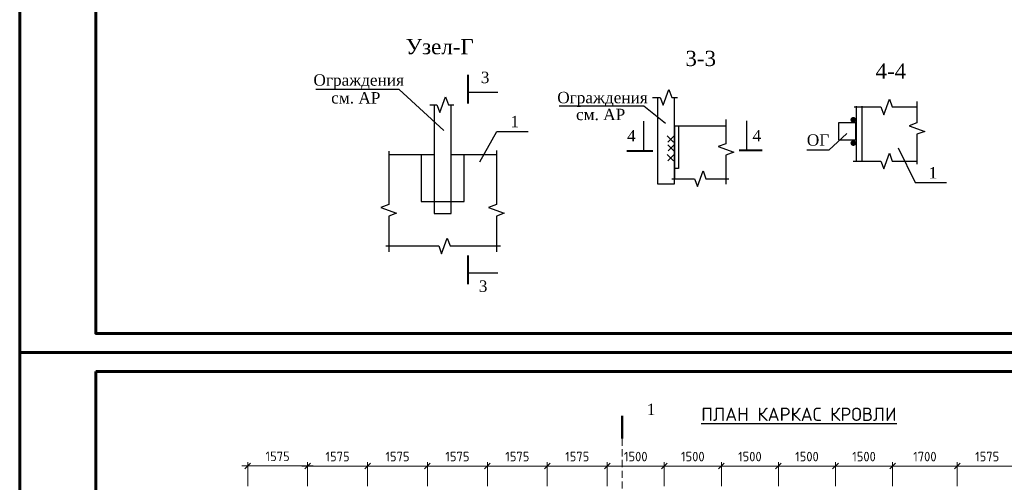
# Model space of a CAD drawing. Header units: millimetres. Extents: x 2063114 to 14983986, y -126020516 to 213791.
# Tile 315 of 656: x 2320392 to 2346272, y -1120410 to -1108259. Entities that reach past the tile are written whole.
import ezdxf
from ezdxf.enums import TextEntityAlignment as Align

# ---------------------------------------------------------------- set-up
doc = ezdxf.new("R2010")
doc.units = ezdxf.units.MM
doc.linetypes.add('( HIDDEN )', pattern=[0.375, 0.25, -0.125])
doc.linetypes.add('JIS_02_4.0', pattern=[5.5, 4, -1.5])
doc.layers.get('Defpoints').update_dxf_attribs({"color": 6, "lineweight": 35})
doc.layers.add('_print', color=6, linetype='Continuous', lineweight=60, plot=False)
for name, color, linetype in [('line', 7, 'Continuous'), ('VSP-LIN', 2, 'Continuous'), ('VSP_LIN', 2, 'Continuous'), ('ОСН', 250, 'Continuous')]:
    doc.layers.add(name, color=color, linetype=linetype)
for name, color, linetype, lineweight in [('TEXT', 7, 'Continuous', 30), ('лестницы', 7, 'Continuous', 9), ('РАЗМЕР АР', 150, 'Continuous', 20)]:
    doc.layers.add(name, color=color, linetype=linetype, lineweight=lineweight)
doc.styles.add('GOST-2.304_Type-B', font='GOST_Common.ttf')
doc.styles.get("Standard").update_dxf_attribs({"font": 'arial.ttf'})
doc.styles.add('Times New Roman', font='times.ttf')
doc.dimstyles.new('100', dxfattribs={"dimtxt": 300, "dimasz": 250, "dimexe": 150, "dimexo": 150, "dimgap": 150, "dimtad": 1, "dimdec": 0, "dimzin": 9, "dimtxsty": 'Standard', "dimblk": 'OBLIQUE', "dimcen": 250, "dimdle": 150, "dimadec": 0, "dimazin": 0, "dimtfac": 1, "dimtdec": 0, "dimtmove": 0, "dimatfit": 3, "dimldrblk": 'NONE', "dimfxl": 1, "dimarcsym": 0})
doc.dimstyles.new('SHOH 100', dxfattribs={"dimtxt": 250, "dimasz": 150, "dimexe": 100, "dimexo": 50, "dimgap": 125, "dimtad": 1, "dimdec": 0, "dimtxsty": 'GOST-2.304_Type-B', "dimblk": 'OBLIQUE', "dimcen": 200, "dimdle": 150, "dimclrd": 256, "dimclrt": 256, "dimadec": 0, "dimazin": 0, "dimtfac": 1, "dimtdec": 0, "dimtmove": 0, "dimatfit": 3, "dimldrblk": 'OBLIQUE', "dimfxl": 800, "dimfxlon": 1, "dimlwd": 9, "dimlwe": 9, "dimarcsym": 0})

# ---------------------------------------------------------------- blocks, each defined once
blk = doc.blocks.new('_None')
blk = doc.blocks.new('_Oblique')
at = {"color": 0, "linetype": 'ByBlock', "lineweight": -2}
blk.add_line((-0.5, -0.5), (0.5, 0.5), dxfattribs=at)
blk = doc.blocks.new('*U1590')
at = {"color": 0, "ltscale": 25}
blk.add_lwpolyline([(-59400, 42000), (0, 42000), (0, 0), (-59400, 0)], close=True, dxfattribs=at)
at = {"color": 0, "lineweight": 60, "ltscale": 25}
blk.add_lwpolyline([(-57400, 41500), (-500, 41500), (-500, 500), (-57400, 500)], close=True, dxfattribs=at)
blk = doc.blocks.new('*D3002')
at = {"layer": 'Defpoints', "color": 0, "lineweight": 30, "transparency": 16777216}
for p in [(2331110, -1119984), (2329535, -1120560), (2331110, -1120560)]:
    blk.add_point(p, dxfattribs=at)
at = {"layer": 'РАЗМЕР АР', "lineweight": 9, "transparency": 16777216}
blk.add_line((2329385, -1119984), (2331260, -1119984), dxfattribs=at)
at = {"layer": 'РАЗМЕР АР', "color": 0, "lineweight": 9, "transparency": 16777216}
for p, q in [((2329535, -1120510), (2329535, -1119884)), ((2331110, -1120510), (2331110, -1119884))]:
    blk.add_line(p, q, dxfattribs=at)
at = {"layer": 'РАЗМЕР АР', "lineweight": 9, "transparency": 16777216, "xscale": 150, "yscale": 150, "zscale": 150, "rotation": 180}
blk.add_blockref('_Oblique', (2329535, -1119984), dxfattribs=at)
at = {"layer": 'РАЗМЕР АР', "lineweight": 9, "transparency": 16777216, "xscale": 150, "yscale": 150, "zscale": 150}
blk.add_blockref('_Oblique', (2331110, -1119984), dxfattribs=at)
at = {"layer": 'РАЗМЕР АР', "transparency": 16777216, "insert": (2330322, -1119734), "char_height": 250, "attachment_point": 5, "style": 'GOST-2.304_Type-B'}
blk.add_mtext('1575', dxfattribs=at)
blk = doc.blocks.new('*D2966')
at = {"layer": 'Defpoints', "color": 0, "lineweight": 30, "transparency": 16777216}
for p in [(2332685, -1119984), (2331110, -1120560), (2332685, -1120560)]:
    blk.add_point(p, dxfattribs=at)
at = {"layer": 'РАЗМЕР АР', "lineweight": 9, "transparency": 16777216}
blk.add_line((2330960, -1119984), (2332835, -1119984), dxfattribs=at)
at = {"layer": 'РАЗМЕР АР', "color": 0, "lineweight": 9, "transparency": 16777216}
for p, q in [((2331110, -1120510), (2331110, -1119884)), ((2332685, -1120510), (2332685, -1119884))]:
    blk.add_line(p, q, dxfattribs=at)
at = {"layer": 'РАЗМЕР АР', "lineweight": 9, "transparency": 16777216, "xscale": 150, "yscale": 150, "zscale": 150, "rotation": 180}
blk.add_blockref('_Oblique', (2331110, -1119984), dxfattribs=at)
at = {"layer": 'РАЗМЕР АР', "lineweight": 9, "transparency": 16777216, "xscale": 150, "yscale": 150, "zscale": 150}
blk.add_blockref('_Oblique', (2332685, -1119984), dxfattribs=at)
at = {"layer": 'РАЗМЕР АР', "transparency": 16777216, "insert": (2331897, -1119734), "char_height": 250, "attachment_point": 5, "style": 'GOST-2.304_Type-B'}
blk.add_mtext('1575', dxfattribs=at)
blk = doc.blocks.new('*D3003')
at = {"layer": 'Defpoints', "color": 0, "lineweight": 30, "transparency": 16777216}
for p in [(2327960, -1119978), (2326385, -1120560), (2327960, -1120560)]:
    blk.add_point(p, dxfattribs=at)
at = {"layer": 'РАЗМЕР АР', "lineweight": 9, "transparency": 16777216}
blk.add_line((2326235, -1119978), (2328110, -1119978), dxfattribs=at)
at = {"layer": 'РАЗМЕР АР', "color": 0, "lineweight": 9, "transparency": 16777216}
for p, q in [((2326385, -1120510), (2326385, -1119878)), ((2327960, -1120510), (2327960, -1119878))]:
    blk.add_line(p, q, dxfattribs=at)
at = {"layer": 'РАЗМЕР АР', "lineweight": 9, "transparency": 16777216, "xscale": 150, "yscale": 150, "zscale": 150, "rotation": 180}
blk.add_blockref('_Oblique', (2326385, -1119978), dxfattribs=at)
at = {"layer": 'РАЗМЕР АР', "lineweight": 9, "transparency": 16777216, "xscale": 150, "yscale": 150, "zscale": 150}
blk.add_blockref('_Oblique', (2327960, -1119978), dxfattribs=at)
at = {"layer": 'РАЗМЕР АР', "transparency": 16777216, "insert": (2327172, -1119728), "char_height": 250, "attachment_point": 5, "style": 'GOST-2.304_Type-B'}
blk.add_mtext('1575', dxfattribs=at)
blk = doc.blocks.new('*D2967')
at = {"layer": 'Defpoints', "color": 0, "lineweight": 30, "transparency": 16777216}
for p in [(2327960, -1119978), (2327960, -1119984), (2329535, -1119984)]:
    blk.add_point(p, dxfattribs=at)
at = {"layer": 'РАЗМЕР АР', "lineweight": 9, "transparency": 16777216}
blk.add_line((2329685, -1119984), (2327810, -1119984), dxfattribs=at)
at = {"layer": 'РАЗМЕР АР', "color": 0, "lineweight": 9, "transparency": 16777216}
for p, q in [((2327960, -1119984), (2327960, -1120084)), ((2329535, -1119984), (2329535, -1119884))]:
    blk.add_line(p, q, dxfattribs=at)
at = {"layer": 'РАЗМЕР АР', "lineweight": 9, "transparency": 16777216, "xscale": 150, "yscale": 150, "zscale": 150, "rotation": 180}
blk.add_blockref('_Oblique', (2327960, -1119984), dxfattribs=at)
at = {"layer": 'РАЗМЕР АР', "lineweight": 9, "transparency": 16777216, "xscale": 150, "yscale": 150, "zscale": 150}
blk.add_blockref('_Oblique', (2329535, -1119984), dxfattribs=at)
at = {"layer": 'РАЗМЕР АР', "transparency": 16777216, "insert": (2328747, -1119734), "char_height": 250, "attachment_point": 5, "style": 'GOST-2.304_Type-B'}
blk.add_mtext('1575', dxfattribs=at)
blk = doc.blocks.new('*D3004')
at = {"layer": 'Defpoints', "color": 0, "lineweight": 30, "transparency": 16777216}
for p in [(2334260, -1119984), (2332685, -1120560), (2334260, -1120560)]:
    blk.add_point(p, dxfattribs=at)
at = {"layer": 'РАЗМЕР АР', "lineweight": 9, "transparency": 16777216}
blk.add_line((2332535, -1119984), (2334410, -1119984), dxfattribs=at)
at = {"layer": 'РАЗМЕР АР', "color": 0, "lineweight": 9, "transparency": 16777216}
for p, q in [((2332685, -1120510), (2332685, -1119884)), ((2334260, -1120510), (2334260, -1119884))]:
    blk.add_line(p, q, dxfattribs=at)
at = {"layer": 'РАЗМЕР АР', "lineweight": 9, "transparency": 16777216, "xscale": 150, "yscale": 150, "zscale": 150, "rotation": 180}
blk.add_blockref('_Oblique', (2332685, -1119984), dxfattribs=at)
at = {"layer": 'РАЗМЕР АР', "lineweight": 9, "transparency": 16777216, "xscale": 150, "yscale": 150, "zscale": 150}
blk.add_blockref('_Oblique', (2334260, -1119984), dxfattribs=at)
at = {"layer": 'РАЗМЕР АР', "transparency": 16777216, "insert": (2333472, -1119734), "char_height": 250, "attachment_point": 5, "style": 'GOST-2.304_Type-B'}
blk.add_mtext('1575', dxfattribs=at)
blk = doc.blocks.new('*D2968')
at = {"layer": 'Defpoints', "color": 0, "lineweight": 30, "transparency": 16777216}
for p in [(2334260, -1119984), (2335835, -1119984), (2335835, -1120560)]:
    blk.add_point(p, dxfattribs=at)
at = {"layer": 'РАЗМЕР АР', "lineweight": 9, "transparency": 16777216}
blk.add_line((2334110, -1119984), (2335985, -1119984), dxfattribs=at)
at = {"layer": 'РАЗМЕР АР', "color": 0, "lineweight": 9, "transparency": 16777216}
for p, q in [((2334260, -1119984), (2334260, -1119884)), ((2335835, -1120510), (2335835, -1119884))]:
    blk.add_line(p, q, dxfattribs=at)
at = {"layer": 'РАЗМЕР АР', "lineweight": 9, "transparency": 16777216, "xscale": 150, "yscale": 150, "zscale": 150, "rotation": 180}
blk.add_blockref('_Oblique', (2334260, -1119984), dxfattribs=at)
at = {"layer": 'РАЗМЕР АР', "lineweight": 9, "transparency": 16777216, "xscale": 150, "yscale": 150, "zscale": 150}
blk.add_blockref('_Oblique', (2335835, -1119984), dxfattribs=at)
at = {"layer": 'РАЗМЕР АР', "transparency": 16777216, "insert": (2335047, -1119734), "char_height": 250, "attachment_point": 5, "style": 'GOST-2.304_Type-B'}
blk.add_mtext('1575', dxfattribs=at)
blk = doc.blocks.new('*D3005')
at = {"layer": 'Defpoints', "color": 0, "lineweight": 30, "transparency": 16777216}
for p in [(2337335, -1119984), (2335835, -1120560), (2337335, -1120560)]:
    blk.add_point(p, dxfattribs=at)
at = {"layer": 'РАЗМЕР АР', "lineweight": 9, "transparency": 16777216}
blk.add_line((2335685, -1119984), (2337485, -1119984), dxfattribs=at)
at = {"layer": 'РАЗМЕР АР', "color": 0, "lineweight": 9, "transparency": 16777216}
for p, q in [((2335835, -1120510), (2335835, -1119884)), ((2337335, -1120510), (2337335, -1119884))]:
    blk.add_line(p, q, dxfattribs=at)
at = {"layer": 'РАЗМЕР АР', "lineweight": 9, "transparency": 16777216, "xscale": 150, "yscale": 150, "zscale": 150, "rotation": 180}
blk.add_blockref('_Oblique', (2335835, -1119984), dxfattribs=at)
at = {"layer": 'РАЗМЕР АР', "lineweight": 9, "transparency": 16777216, "xscale": 150, "yscale": 150, "zscale": 150}
blk.add_blockref('_Oblique', (2337335, -1119984), dxfattribs=at)
at = {"layer": 'РАЗМЕР АР', "transparency": 16777216, "insert": (2336585, -1119734), "char_height": 250, "attachment_point": 5, "style": 'GOST-2.304_Type-B'}
blk.add_mtext('1500', dxfattribs=at)
blk = doc.blocks.new('*D3006')
at = {"layer": 'Defpoints', "color": 0, "lineweight": 30, "transparency": 16777216}
for p in [(2338835, -1119984), (2337335, -1120560), (2338835, -1120560)]:
    blk.add_point(p, dxfattribs=at)
at = {"layer": 'РАЗМЕР АР', "lineweight": 9, "transparency": 16777216}
blk.add_line((2337185, -1119984), (2338985, -1119984), dxfattribs=at)
at = {"layer": 'РАЗМЕР АР', "color": 0, "lineweight": 9, "transparency": 16777216}
for p, q in [((2337335, -1120510), (2337335, -1119884)), ((2338835, -1120510), (2338835, -1119884))]:
    blk.add_line(p, q, dxfattribs=at)
at = {"layer": 'РАЗМЕР АР', "lineweight": 9, "transparency": 16777216, "xscale": 150, "yscale": 150, "zscale": 150, "rotation": 180}
blk.add_blockref('_Oblique', (2337335, -1119984), dxfattribs=at)
at = {"layer": 'РАЗМЕР АР', "lineweight": 9, "transparency": 16777216, "xscale": 150, "yscale": 150, "zscale": 150}
blk.add_blockref('_Oblique', (2338835, -1119984), dxfattribs=at)
at = {"layer": 'РАЗМЕР АР', "transparency": 16777216, "insert": (2338085, -1119734), "char_height": 250, "attachment_point": 5, "style": 'GOST-2.304_Type-B'}
blk.add_mtext('1500', dxfattribs=at)
blk = doc.blocks.new('*D3007')
at = {"layer": 'Defpoints', "color": 0, "lineweight": 30, "transparency": 16777216}
for p in [(2340335, -1119984), (2338835, -1120560), (2340335, -1120560)]:
    blk.add_point(p, dxfattribs=at)
at = {"layer": 'РАЗМЕР АР', "lineweight": 9, "transparency": 16777216}
blk.add_line((2338685, -1119984), (2340485, -1119984), dxfattribs=at)
at = {"layer": 'РАЗМЕР АР', "color": 0, "lineweight": 9, "transparency": 16777216}
for p, q in [((2338835, -1120510), (2338835, -1119884)), ((2340335, -1120510), (2340335, -1119884))]:
    blk.add_line(p, q, dxfattribs=at)
at = {"layer": 'РАЗМЕР АР', "lineweight": 9, "transparency": 16777216, "xscale": 150, "yscale": 150, "zscale": 150, "rotation": 180}
blk.add_blockref('_Oblique', (2338835, -1119984), dxfattribs=at)
at = {"layer": 'РАЗМЕР АР', "lineweight": 9, "transparency": 16777216, "xscale": 150, "yscale": 150, "zscale": 150}
blk.add_blockref('_Oblique', (2340335, -1119984), dxfattribs=at)
at = {"layer": 'РАЗМЕР АР', "transparency": 16777216, "insert": (2339585, -1119734), "char_height": 250, "attachment_point": 5, "style": 'GOST-2.304_Type-B'}
blk.add_mtext('1500', dxfattribs=at)
blk = doc.blocks.new('*D2969')
at = {"layer": 'Defpoints', "color": 0, "lineweight": 30, "transparency": 16777216}
for p in [(2340335, -1119984), (2340335, -1120560), (2341835, -1120560)]:
    blk.add_point(p, dxfattribs=at)
at = {"layer": 'РАЗМЕР АР', "lineweight": 9, "transparency": 16777216}
blk.add_line((2341985, -1119984), (2340185, -1119984), dxfattribs=at)
at = {"layer": 'РАЗМЕР АР', "color": 0, "lineweight": 9, "transparency": 16777216}
for p, q in [((2340335, -1120510), (2340335, -1119884)), ((2341835, -1120510), (2341835, -1119884))]:
    blk.add_line(p, q, dxfattribs=at)
at = {"layer": 'РАЗМЕР АР', "lineweight": 9, "transparency": 16777216, "xscale": 150, "yscale": 150, "zscale": 150, "rotation": 180}
blk.add_blockref('_Oblique', (2340335, -1119984), dxfattribs=at)
at = {"layer": 'РАЗМЕР АР', "lineweight": 9, "transparency": 16777216, "xscale": 150, "yscale": 150, "zscale": 150}
blk.add_blockref('_Oblique', (2341835, -1119984), dxfattribs=at)
at = {"layer": 'РАЗМЕР АР', "transparency": 16777216, "insert": (2341085, -1119734), "char_height": 250, "attachment_point": 5, "style": 'GOST-2.304_Type-B'}
blk.add_mtext('1500', dxfattribs=at)
blk = doc.blocks.new('*D3008')
at = {"layer": 'Defpoints', "color": 0, "lineweight": 30, "transparency": 16777216}
for p in [(2346610, -1119984), (2345035, -1120560), (2346610, -1120560)]:
    blk.add_point(p, dxfattribs=at)
at = {"layer": 'РАЗМЕР АР', "lineweight": 9, "transparency": 16777216}
blk.add_line((2344885, -1119984), (2346760, -1119984), dxfattribs=at)
at = {"layer": 'РАЗМЕР АР', "color": 0, "lineweight": 9, "transparency": 16777216}
for p, q in [((2345035, -1120510), (2345035, -1119884)), ((2346610, -1120510), (2346610, -1119884))]:
    blk.add_line(p, q, dxfattribs=at)
at = {"layer": 'РАЗМЕР АР', "lineweight": 9, "transparency": 16777216, "xscale": 150, "yscale": 150, "zscale": 150, "rotation": 180}
blk.add_blockref('_Oblique', (2345035, -1119984), dxfattribs=at)
at = {"layer": 'РАЗМЕР АР', "lineweight": 9, "transparency": 16777216, "xscale": 150, "yscale": 150, "zscale": 150}
blk.add_blockref('_Oblique', (2346610, -1119984), dxfattribs=at)
at = {"layer": 'РАЗМЕР АР', "transparency": 16777216, "insert": (2345822, -1119734), "char_height": 250, "attachment_point": 5, "style": 'GOST-2.304_Type-B'}
blk.add_mtext('1575', dxfattribs=at)
blk = doc.blocks.new('*D2964')
at = {"layer": 'Defpoints', "color": 0, "lineweight": 30, "transparency": 16777216}
for p in [(2341835, -1119984), (2341835, -1120560), (2343335, -1120560)]:
    blk.add_point(p, dxfattribs=at)
at = {"layer": 'РАЗМЕР АР', "lineweight": 9, "transparency": 16777216}
blk.add_line((2343485, -1119984), (2341685, -1119984), dxfattribs=at)
at = {"layer": 'РАЗМЕР АР', "color": 0, "lineweight": 9, "transparency": 16777216}
for p, q in [((2341835, -1120510), (2341835, -1119884)), ((2343335, -1120510), (2343335, -1119884))]:
    blk.add_line(p, q, dxfattribs=at)
at = {"layer": 'РАЗМЕР АР', "lineweight": 9, "transparency": 16777216, "xscale": 150, "yscale": 150, "zscale": 150, "rotation": 180}
blk.add_blockref('_Oblique', (2341835, -1119984), dxfattribs=at)
at = {"layer": 'РАЗМЕР АР', "lineweight": 9, "transparency": 16777216, "xscale": 150, "yscale": 150, "zscale": 150}
blk.add_blockref('_Oblique', (2343335, -1119984), dxfattribs=at)
at = {"layer": 'РАЗМЕР АР', "transparency": 16777216, "insert": (2342585, -1119734), "char_height": 250, "attachment_point": 5, "style": 'GOST-2.304_Type-B'}
blk.add_mtext('1500', dxfattribs=at)
blk = doc.blocks.new('*D2965')
at = {"layer": 'Defpoints', "color": 0, "lineweight": 30, "transparency": 16777216}
for p in [(2343335, -1119984), (2343335, -1120560), (2345035, -1120560)]:
    blk.add_point(p, dxfattribs=at)
at = {"layer": 'РАЗМЕР АР', "lineweight": 9, "transparency": 16777216}
blk.add_line((2345185, -1119984), (2343185, -1119984), dxfattribs=at)
at = {"layer": 'РАЗМЕР АР', "color": 0, "lineweight": 9, "transparency": 16777216}
for p, q in [((2343335, -1120510), (2343335, -1119884)), ((2345035, -1120510), (2345035, -1119884))]:
    blk.add_line(p, q, dxfattribs=at)
at = {"layer": 'РАЗМЕР АР', "lineweight": 9, "transparency": 16777216, "xscale": 150, "yscale": 150, "zscale": 150, "rotation": 180}
blk.add_blockref('_Oblique', (2343335, -1119984), dxfattribs=at)
at = {"layer": 'РАЗМЕР АР', "lineweight": 9, "transparency": 16777216, "xscale": 150, "yscale": 150, "zscale": 150}
blk.add_blockref('_Oblique', (2345035, -1119984), dxfattribs=at)
at = {"layer": 'РАЗМЕР АР', "transparency": 16777216, "insert": (2344185, -1119734), "char_height": 250, "attachment_point": 5, "style": 'GOST-2.304_Type-B'}
blk.add_mtext('1700', dxfattribs=at)

msp = doc.modelspace()

# ---------------------------------------------------------------- linework, layer by layer
at = {"linetype": '( HIDDEN )', "lineweight": 0, "ltscale": 750}
msp.add_lwpolyline([(2336226.81737, -1119261.56244), (2336226.81737, -1143091.43778)], dxfattribs=at)
at = {"layer": '_print', "ltscale": 100}
for points in [[(2379792.08613, -1117001.43901), (2320392.08613, -1117001.43901), (2320392.08613, -1075001.43901), (2379792.08613, -1075001.43901)], [(2379792.08613, -1159001.43901), (2320392.08613, -1159001.43901), (2320392.08613, -1117001.43901), (2379792.08613, -1117001.43901)]]:
    msp.add_lwpolyline(points, close=True, dxfattribs=at)
at = {"layer": 'line'}
msp.add_lwpolyline([(2336226.81737, -1119261.56244, 60, 60, 0), (2336226.81737, -1118661.56244, 60, 60, 0), (2336226.81737, -1118861.56244, 0, 80, 0), (2336626.81737, -1118861.56244, 0, 0, 0), (2337226.81737, -1118861.56244, 0, 0, 0)], format="xyseb", dxfattribs=at)
at = {"layer": 'VSP-LIN', "color": 0, "ltscale": 0.6}
for points in [[(2331172.1074, -1110492.95349), (2331359.6074, -1110492.95349), (2331434.6074, -1110699.0143), (2331584.6074, -1110286.89269), (2331659.6074, -1110492.95349), (2331806.45659, -1110492.95349)], [(2342324.12282, -1110550.94041), (2343028.67389, -1110550.94041), (2343103.67389, -1110757.00122), (2343253.67389, -1110344.8796), (2343328.67389, -1110550.94041), (2343973.97095, -1110550.94041)], [(2343973.97095, -1110408.05619), (2343973.97095, -1110969.36407), (2343767.91015, -1111044.36407), (2344180.03176, -1111194.36407), (2343973.97095, -1111269.36407), (2343973.97095, -1112052.59766)], [(2338957.17731, -1110883.05185), (2338957.17731, -1111516.22989), (2338751.1165, -1111591.22989), (2339163.23811, -1111741.22989), (2338957.17731, -1111816.22989), (2338957.17142, -1112576.46711)], [(2330091.15286, -1111712.67637), (2330091.15286, -1113116.95236), (2329885.09205, -1113191.95236), (2330297.21366, -1113341.95236), (2330091.15286, -1113416.95236), (2330091.15286, -1114353.28873)], [(2332920.83338, -1111699.00886), (2332920.83338, -1113116.95236), (2332714.77257, -1113191.95236), (2333126.89418, -1113341.95236), (2332920.83338, -1113416.95236), (2332920.83338, -1114355.30525)], [(2342303.74306, -1111973.46432), (2343027.21949, -1111973.46432), (2343102.21949, -1112179.52513), (2343252.21949, -1111767.40351), (2343327.21949, -1111973.46432), (2343973.96439, -1111973.46432)], [(2337531.21532, -1112436.99486), (2338129.86507, -1112436.99486), (2338204.86507, -1112643.05567), (2338354.86507, -1112230.93406), (2338429.86507, -1112436.99486), (2339032.21018, -1112436.99486)], [(2330018.4375, -1114201.45052), (2331405.34075, -1114201.45052), (2331480.34075, -1114407.51133), (2331630.34075, -1113995.38971), (2331705.34075, -1114201.45052), (2333029.64566, -1114201.45052)]]:
    msp.add_lwpolyline(points, dxfattribs=at)
at = {"layer": 'VSP-LIN', "color": 0, "ltscale": 0.6, "const_width": 75}
for points in [[(2342266.47004, -1110889.58348, 1), (2342341.47004, -1110889.58348, 1)], [(2342266.56417, -1111499.31372, 1), (2342341.56417, -1111499.31372, 1)]]:
    msp.add_lwpolyline(points, format="xyb", close=True, dxfattribs=at)
at = {"layer": 'VSP_LIN', "color": 0, "lineweight": 40, "ltscale": 0.4}
for points in [[(2332184.09003, -1110459.28664), (2332184.09003, -1109709.28664)], [(2337038.06967, -1111711.11875), (2336348.48488, -1111711.11875)], [(2339908.33629, -1111698.78727), (2339301.37683, -1111698.78727)], [(2332184.09003, -1115203.32431), (2332184.09003, -1114453.32431)]]:
    msp.add_lwpolyline(points, dxfattribs=at)
at = {"layer": 'VSP_LIN', "color": 0, "linetype": 'Continuous', "ltscale": 0.3}
for points in [[(2331537.71417, -1111171.82542), (2330363.85948, -1110094.40191), (2328172.21455, -1110094.40191)], [(2337365.1432, -1110986.76686), (2336799.34178, -1110531.30883), (2334570.60558, -1110531.30883)], [(2332489.35432, -1111993.56861), (2332935.31299, -1111194.83932), (2333756.02298, -1111193.85058)], [(2342134.735, -1111246.29627), (2341656.76781, -1111684.02748), (2341079.10667, -1111684.16138)], [(2343482.084, -1111621.21751), (2343928.04267, -1112539.12869), (2344748.75265, -1112538.13995)]]:
    msp.add_lwpolyline(points, dxfattribs=at)
at = {"layer": 'ОСН', "color": 0, "ltscale": 0.3}
for p, q in [((2337602.5594, -1111045.46493), (2338957.17731, -1111045.46493)), ((2330091.15286, -1111801.21515), (2331284.6074, -1111801.21515)), ((2331734.6074, -1111801.21515), (2332920.83338, -1111801.21515))]:
    msp.add_line(p, q, dxfattribs=at)
for points in [[(2337022.57557, -1110301.83385), (2337230.51234, -1110301.83702), (2337305.5092, -1110507.89897), (2337455.51548, -1110095.77964), (2337530.51234, -1110301.84159), (2337680.61777, -1110301.84388)], [(2331284.6074, -1110492.95349), (2331284.6074, -1113346.99832), (2331734.6074, -1113346.99832), (2331734.6074, -1110492.95349)], [(2337152.5594, -1110301.83583), (2337152.5594, -1112568.98762), (2337602.5594, -1112568.98762), (2337602.5594, -1110301.83583)], [(2342377.80974, -1110533.01248), (2342377.80974, -1111737.17483)], [(2342527.80974, -1110533.01248), (2342527.80974, -1111737.17483)], [(2341917.34254, -1110967.21261), (2341917.34254, -1111417.21261), (2342367.34254, -1111417.21261), (2342367.34254, -1110967.21261), (2341917.34254, -1110967.21261)], [(2342377.80974, -1110859.55825), (2342377.80974, -1111970.31637)], [(2342527.80974, -1110859.55825), (2342527.80974, -1111970.31637)], [(2337602.5594, -1111045.46493), (2337602.5594, -1112436.99486)], [(2337709.55588, -1111045.46493), (2337709.55588, -1112165.20898), (2337602.5594, -1112165.20898)], [(2337413.84619, -1111312.19558), (2337577.96849, -1111476.31788)], [(2337582.63673, -1111318.19362), (2337425.44862, -1111475.38173)], [(2337425.64627, -1111541.84116), (2337589.76857, -1111705.96346)], [(2337594.43681, -1111547.83921), (2337437.2487, -1111705.02732)], [(2330948.74855, -1111810.88116), (2330948.74855, -1113031.96439), (2331284.97946, -1113031.96439)], [(2331734.67378, -1113031.96439), (2332073.74855, -1113031.96439), (2332073.74855, -1111810.88116)], [(2337413.84619, -1111800.97044), (2337577.96849, -1111965.09274)], [(2337582.63673, -1111806.96848), (2337425.44862, -1111964.15659)]]:
    msp.add_lwpolyline(points, dxfattribs=at)
at = {"layer": 'ОСН', "color": 0, "linetype": 'JIS_02_4.0', "ltscale": 0.3}
msp.add_lwpolyline([(2331288.68728, -1113031.96439), (2331728.90485, -1113031.96439)], dxfattribs=at)

# ---------------------------------------------------------------- block references
for p in [(2379792.08613, -1117001.43901), (2379792.08613, -1159001.43901)]:
    msp.add_blockref('*U1590', p)

# ---------------------------------------------------------------- texts
at = {"lineweight": 9, "insert": (2330539.50485, -1108766.53809), "char_height": 400, "width": 357, "attachment_point": 1, "style": 'Times New Roman'}
msp.add_mtext('Узел-Г', dxfattribs=at)
at = {"color": 250, "ltscale": 100, "insert": (2340875.10873, -1118623.53986), "char_height": 350, "width": 5446, "attachment_point": 5}
msp.add_mtext('{\\fISOCPEUR|b0|i0|c204|p34;\\L\\C0;ПЛАН КАРКАС КРОВЛИ}', dxfattribs=at)
at = {"layer": 'line', "lineweight": 25, "insert": (2336987.58688, -1118344.47984), "char_height": 300, "width": 222.592646, "attachment_point": 2, "style": 'Times New Roman'}
msp.add_mtext('1', dxfattribs=at)
at = {"layer": 'TEXT', "color": 0, "style": 'Times New Roman'}
for s, height, p in [('3-3', 400, (2337889.76008, -1109476.22797)), ('4-4', 400, (2342887.94298, -1109808.69366)), ('Ограждения ', 300, (2328112.87256, -1109993.24734)), ('Ограждения ', 300, (2334521.60268, -1110453.78204)), ('ОГ', 300, (2341081.36284, -1111569.26049))]:
    msp.add_text(s, height=height, dxfattribs=at).set_placement(p)
at = {"layer": 'TEXT', "color": 0, "ltscale": 3, "style": 'Times New Roman'}
for s, p in [('3', (2332512.60114, -1109925.05544)), ('4', (2336357.68079, -1111458.06772)), ('4', (2339653.55667, -1111458.06772)), ('3', (2332459.86844, -1115408.00823))]:
    msp.add_text(s, height=300, dxfattribs=at).set_placement(p)
at = {"layer": 'TEXT', "color": 0, "style": 'Times New Roman'}
for p in [(2333404.19474, -1111085.63453), (2344396.92441, -1112429.9239)]:
    msp.add_text('1', height=300, dxfattribs=at).set_placement(p, align=Align.CENTER)
at = {"layer": 'лестницы', "lineweight": 25, "ltscale": 20, "char_height": 300, "width": 2706.8952381, "attachment_point": 2, "style": 'Times New Roman'}
for insert in [(2329226.23156, -1110160.86386), (2335661.71386, -1110597.77078)]:
    msp.add_mtext('см. АР', dxfattribs=dict(at, insert=insert))

# ---------------------------------------------------------------- dimensions: what is measured, and where the dimension line sits
at = {"layer": 'РАЗМЕР АР'}
for base, p1, p2, picture, middle in [((2327959.97172, -1119978.14265), (2326384.97172, -1120560.00876), (2327959.97172, -1120560.00677), '*D3003', (2327172.47172, -1119728.14265)), ((2327959.97172, -1119984.49908), (2329534.97172, -1119984.49908), (2327959.97172, -1119978.14265), '*D2967', (2328747.47172, -1119734.49908)), ((2331109.97172, -1119984.49908), (2329534.97172, -1120560.00876), (2331109.97172, -1120560.00677), '*D3002', (2330322.47172, -1119734.49908)), ((2332684.97172, -1119984.49908), (2331109.97172, -1120560.00677), (2332684.97172, -1120560.00677), '*D2966', (2331897.47172, -1119734.49908)), ((2334259.97978, -1119984.49908), (2332684.97172, -1120560.00677), (2334259.97978, -1120560.02685), '*D3004', (2333472.47575, -1119734.49908)), ((2335834.97978, -1119984.49908), (2334259.97978, -1119984.49908), (2335834.97978, -1120560.02685), '*D2968', (2335047.47978, -1119734.49908)), ((2337334.97172, -1119984.49908), (2335834.97978, -1120560.02685), (2337334.97172, -1120560.02487), '*D3005', (2336584.97575, -1119734.49908)), ((2338834.97172, -1119984.49908), (2337334.97172, -1120560.02487), (2338834.97172, -1120560.02487), '*D3006', (2338084.97172, -1119734.49908)), ((2340334.97172, -1119984.49908), (2338834.97172, -1120560.02487), (2340334.97172, -1120560.02487), '*D3007', (2339584.97172, -1119734.49908)), ((2340334.97172, -1119984.49908), (2341834.97172, -1120560.02487), (2340334.97172, -1120560.02487), '*D2969', (2341084.97172, -1119734.49908)), ((2341834.97172, -1119984.49908), (2343334.97172, -1120560.02487), (2341834.97172, -1120560.02487), '*D2964', (2342584.97172, -1119734.49908)), ((2343334.97172, -1119984.49908), (2345034.97978, -1120560.02487), (2343334.97172, -1120560.02487), '*D2965', (2344184.97575, -1119734.49908)), ((2346609.96367, -1119984.49908), (2345034.97978, -1120560.02487), (2346609.96367, -1120560.02685), '*D3008', (2345822.47172, -1119734.49908))]:
    dim = msp.add_linear_dim(base=base, p1=p1, p2=p2, dimstyle='SHOH 100', dxfattribs=at)
    dim.commit()
    dim.dimension.update_dxf_attribs({"geometry": picture, "text_midpoint": middle})

# ---------------------------------------------------------------- leaders
at = {"layer": 'VSP_LIN', "color": 0, "linetype": 'Continuous', "ltscale": 0.3}
for points in [[(2332187.20109, -1110162.67329), (2332963.1919, -1110162.67329)], [(2336797.91655, -1111703.90262), (2336797.91655, -1110927.91181)], [(2339501.23052, -1111691.57114), (2339501.23052, -1110915.58033)], [(2332187.20109, -1114906.71097), (2332963.1919, -1114906.71097)]]:
    msp.add_leader(points, dimstyle='100', override={"dimtxsty": 'Times New Roman'}, dxfattribs=at)

doc.saveas('drawing.dxf')
